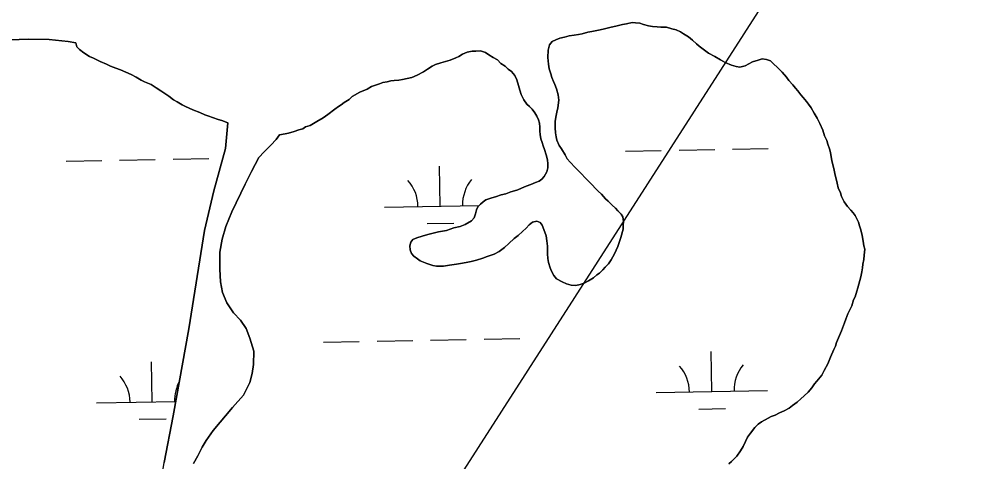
# Model space of a CAD drawing. Extents: x 3925854 to 3964121, y 224593 to 250589.
# Drawn here: x 3944344 to 3945197, y 233592 to 233989 of the extents above; entities that cross this region are included whole.
import ezdxf

# ---------------------------------------------------------------- set-up
doc = ezdxf.new("R2010")
doc.units = 0
for name, color, linetype in [('V-TOPO-SHOR', 7, 'Continuous'), ('V-UTIL-LINE', 7, 'Continuous'), ('V-WETL-SWMP', 7, 'Continuous')]:
    doc.layers.add(name, color=color, linetype=linetype)

msp = doc.modelspace()

# ---------------------------------------------------------------- linework, layer by layer
at = {"layer": 'V-TOPO-SHOR'}
for points in [[(3945084.268, 233825.459), (3945081.884, 233830.388), (3945080.877, 233833.551), (3945078.839, 233838.126), (3945077.846, 233842.336), (3945076.846, 233846.199), (3945076.189, 233849.357), (3945074.868, 233855.321), (3945073.211, 233862.339), (3945071.911, 233869.704), (3945070.903, 233872.866), (3945069.559, 233877.083), (3945068.556, 233880.593), (3945066.512, 233884.82), (3945065.179, 233889.735), (3945062.459, 233895.72), (3945060.075, 233900.649), (3945057.333, 233904.884), (3945054.599, 233909.818), (3945052.192, 233912.999), (3945050.476, 233915.471), (3945047.373, 233919.009), (3945045.307, 233921.486), (3945042.557, 233925.022), (3945040.488, 233927.498), (3945038.078, 233930.329), (3945034.631, 233934.222), (3945032.575, 233937.398), (3945028.432, 233941.652), (3945024.635, 233945.552), (3945020.489, 233949.455), (3945018.073, 233951.935), (3945014.587, 233953.031), (3945010.749, 233953.782), (3945006.882, 233952.435), (3945001.967, 233951.1), (3944998.797, 233949.392), (3944995.27, 233947.339), (3944990.709, 233946.35), (3944987.216, 233946.748), (3944983.038, 233948.202), (3944977.467, 233950.375), (3944973.303, 233952.879), (3944968.093, 233955.747), (3944962.537, 233958.968), (3944957.687, 233962.532), (3944954.222, 233965.026), (3944951.801, 233967.16), (3944947.994, 233970.359), (3944944.539, 233973.552), (3944940.023, 233976.061), (3944937.248, 233977.846), (3944933.425, 233979.647), (3944929.591, 233980.749), (3944924.711, 233982.213), (3944919.814, 233982.276), (3944916.316, 233982.323), (3944912.124, 233982.729), (3944908.636, 233983.474), (3944904.102, 233984.584), (3944900.966, 233985.676), (3944897.124, 233986.075), (3944893.98, 233986.469), (3944889.063, 233985.133), (3944885.207, 233984.484), (3944880.646, 233983.497), (3944873.977, 233981.836), (3944868.012, 233980.515), (3944863.801, 233979.522), (3944857.835, 233978.201), (3944854.329, 233977.547), (3944849.062, 233976.218), (3944845.906, 233975.561), (3944842.047, 233974.912), (3944837.49, 233974.273), (3944833.28, 233973.277), (3944829.069, 233972.284), (3944825.55, 233970.932), (3944822.38, 233969.224), (3944819.894, 233966.46), (3944818.78, 233961.575), (3944818.342, 233954.933), (3944818.962, 233948.978), (3944819.607, 233944.771), (3944820.947, 233940.204), (3944821.952, 233937.042), (3944823.306, 233933.528), (3944824.668, 233930.71), (3944826.015, 233926.843), (3944827.697, 233921.574), (3944828.33, 233916.667), (3944827.189, 233909.685), (3944826.437, 233905.847), (3944825.677, 233901.309), (3944824.928, 233897.471), (3944824.852, 233891.873), (3944825.143, 233887.321), (3944825.796, 233883.813), (3944826.454, 233880.657), (3944828.491, 233876.081), (3944830.55, 233872.905)], [(3944394.838, 233968.248), (3944388.075, 233969.22), (3944371.163, 233971.066), (3944352.612, 233971.459), (3944327.413, 233970.468)], [(3944531.382, 233896.463), (3944525.807, 233898.288), (3944522.674, 233899.377), (3944517.449, 233901.196), (3944514.316, 233902.288), (3944510.83, 233903.383), (3944506.31, 233905.544), (3944500.048, 233908.075), (3944493.439, 233910.963), (3944490.309, 233912.403), (3944485.8, 233915.262), (3944482.674, 233917.052), (3944478.519, 233920.257), (3944474.007, 233923.114), (3944471.232, 233924.902), (3944467.073, 233927.754), (3944462.563, 233930.613), (3944456.646, 233933.141), (3944453.519, 233934.582), (3944449.007, 233937.439), (3944444.487, 233939.598), (3944439.967, 233941.759), (3944435.099, 233943.921), (3944430.919, 233945.377), (3944426.045, 233947.192), (3944422.572, 233948.986), (3944416.657, 233951.513), (3944410.749, 233954.391), (3944407.269, 233955.837), (3944402.063, 233959.054), (3944398.258, 233962.253), (3944395.835, 233964.385), (3944394.838, 233968.248)], [(3944757.821, 233823.489), (3944760.299, 233825.555), (3944762.771, 233827.271), (3944768.041, 233828.953), (3944771.553, 233829.954), (3944776.472, 233831.64), (3944780.685, 233832.631), (3944785.254, 233834.321), (3944788.416, 233835.328), (3944791.578, 233836.336), (3944794.747, 233837.694), (3944798.967, 233839.387), (3944803.188, 233841.079), (3944807.409, 233842.775), (3944810.576, 233844.131), (3944813.047, 233845.849), (3944815.177, 233848.27), (3944817.334, 233852.437), (3944818.43, 233855.923), (3944818.475, 233859.421), (3944818.176, 233863.273), (3944816.832, 233867.49), (3944815.499, 233872.405), (3944814.141, 233875.571), (3944813.133, 233878.734), (3944812.126, 233881.896), (3944811.477, 233885.752), (3944811.169, 233888.906), (3944811.214, 233892.404), (3944810.911, 233895.906), (3944809.904, 233899.068), (3944808.548, 233902.234), (3944806.84, 233905.407), (3944804.434, 233908.587), (3944802.017, 233911.067), (3944799.596, 233913.199), (3944796.848, 233917.084), (3944794.46, 233921.664), (3944793.112, 233925.53), (3944792.119, 233929.741), (3944790.44, 233935.013), (3944788.742, 233938.883), (3944785.639, 233942.422), (3944782.868, 233944.558), (3944780.103, 233947.045), (3944776.288, 233949.543), (3944773.181, 233952.734), (3944769.362, 233954.884), (3944765.546, 233957.383), (3944762.425, 233959.523), (3944757.897, 233960.983), (3944753.694, 233960.688), (3944750.547, 233960.731), (3944745.986, 233959.742), (3944741.765, 233958.048), (3944738.588, 233955.99), (3944735.77, 233954.628), (3944730.847, 233952.597), (3944726.63, 233951.251), (3944722.417, 233950.258), (3944717.498, 233948.574), (3944714.682, 233947.213), (3944710.447, 233944.468), (3944706.916, 233942.068), (3944701.278, 233938.994), (3944696.352, 233936.958), (3944692.142, 233935.967), (3944687.933, 233935.322), (3944684.775, 233934.664), (3944680.575, 233934.369), (3944677.421, 233934.062), (3944674.259, 233933.055), (3944670.402, 233932.405), (3944667.24, 233931.398), (3944660.211, 233929.043), (3944656.33, 233926.644), (3944649.648, 233923.935), (3944642.947, 233919.825), (3944640.114, 233917.412), (3944635.531, 233914.676), (3944633.055, 233912.609), (3944630.583, 233910.891), (3944627.402, 233908.485), (3944621.041, 233903.672), (3944616.806, 233900.93), (3944611.164, 233897.505), (3944605.169, 233894.085), (3944600.955, 233892.744), (3944598.483, 233891.026), (3944594.97, 233890.022), (3944590.753, 233888.679), (3944585.834, 233886.995), (3944582.676, 233886.338), (3944577.769, 233885.703)], [(3944445.886, 233306.334), (3944454.348, 233333.615), (3944460.386, 233355.627), (3944463.822, 233381.649), (3944463.829, 233404.331), (3944463.396, 233482.837), (3944463.657, 233513.467), (3944468.496, 233556.407), (3944474.265, 233591.678), (3944482.33, 233633.397), (3944496.476, 233711.563), (3944510.457, 233799.744), (3944518.883, 233835.275), (3944529.109, 233873.431), (3944531.382, 233896.463)], [(3944577.769, 233885.703), (3944574.621, 233881.474), (3944569.839, 233876.235), (3944563.869, 233870.423), (3944559.089, 233865.331), (3944552.444, 233852.755), (3944546.84, 233841.194), (3944535.025, 233816.46), (3944529.401, 233803.279), (3944526.155, 233791.835), (3944524.236, 233780.372), (3944524.034, 233765.057), (3944524.767, 233753.707), (3944526.555, 233744.11), (3944530.555, 233734.78), (3944536.328, 233725.867), (3944542.72, 233719.301), (3944547.776, 233711.871), (3944551.196, 233703.283), (3944554.723, 233691.454), (3944554.416, 233679.381), (3944553.134, 233671.593), (3944550.965, 233663.521), (3944545.511, 233652.106), (3944535.642, 233640.895), (3944518.135, 233620.214), (3944511.834, 233611.314), (3944508.366, 233605.321), (3944504.289, 233597.717), (3944500.664, 233590.842)], [(3944830.55, 233872.905), (3944833.978, 233867.611), (3944835.68, 233864.09), (3944838.436, 233860.906), (3944842.924, 233856.298), (3944846.03, 233853.107), (3944848.445, 233850.627), (3944851.898, 233847.082), (3944854.315, 233844.602), (3944858.456, 233840.348), (3944860.872, 233837.868), (3944863.633, 233835.031), (3944866.396, 233832.197), (3944870.191, 233828.297), (3944872.611, 233826.165), (3944876.064, 233822.62), (3944879.175, 233819.782), (3944881.242, 233817.306), (3944884.002, 233814.469), (3944885.719, 233811.997), (3944886.364, 233807.791), (3944885.966, 233804.297), (3944885.919, 233800.799), (3944883.724, 233793.481), (3944882.628, 233789.998), (3944881.168, 233785.468), (3944878.282, 233778.859), (3944875.061, 233773.305), (3944872.915, 233769.833), (3944869.726, 233766.728), (3944867.594, 233764.308), (3944864.757, 233761.545), (3944862.285, 233759.829), (3944859.455, 233757.416), (3944854.872, 233754.68), (3944850.995, 233752.632), (3944847.478, 233751.278), (3944843.618, 233750.281), (3944839.424, 233750.686), (3944835.24, 233751.79), (3944831.066, 233753.597), (3944826.206, 233756.46), (3944823.793, 233759.29), (3944821.747, 233763.165), (3944820.39, 233766.331), (3944819.05, 233770.898), (3944818.403, 233774.755), (3944818.108, 233778.957), (3944818.149, 233782.107), (3944818.196, 233785.605), (3944817.561, 233790.51), (3944816.922, 233795.067), (3944814.897, 233800.69), (3944813.199, 233804.561), (3944811.483, 233807.033), (3944808.347, 233808.125), (3944804.487, 233807.127), (3944801.656, 233804.715), (3944798.82, 233801.954), (3944795.631, 233798.847), (3944791.736, 233795.4), (3944788.201, 233792.65), (3944783.245, 233788.167), (3944779.346, 233784.37), (3944774.752, 233780.931), (3944770.171, 233778.543), (3944763.846, 233776.528), (3944759.976, 233774.83), (3944754.356, 233773.155), (3944749.441, 233771.822), (3944745.234, 233771.177), (3944739.973, 233770.198), (3944736.465, 233769.544), (3944730.155, 233768.578), (3944724.893, 233767.599), (3944718.598, 233767.683), (3944715.108, 233768.428), (3944709.886, 233770.247), (3944703.967, 233772.424), (3944701.54, 233774.206), (3944698.077, 233776.7), (3944696.008, 233779.176), (3944695.003, 233782.338), (3944694.698, 233785.842), (3944695.443, 233789.33), (3944697.227, 233791.757), (3944700.741, 233793.109), (3944705.663, 233794.792), (3944710.578, 233796.127), (3944714.44, 233797.125), (3944720.404, 233798.446), (3944727.421, 233799.752), (3944734.097, 233802.114), (3944739.715, 233803.439), (3944744.284, 233805.126), (3944749.926, 233808.551), (3944752.408, 233810.965), (3944753.508, 233814.799), (3944754.256, 233818.289), (3944755.691, 233821.068), (3944757.821, 233823.489)], [(3944980.74, 233590.326), (3944983.218, 233592.392), (3944987.83, 233597.23), (3944991.041, 233602.084), (3944993.542, 233605.899), (3944995.7, 233610.419), (3944997.501, 233614.243), (3945000.001, 233618.06), (3945003.913, 233622.906), (3945007.104, 233626.01), (3945009.93, 233628.073), (3945015.922, 233631.493), (3945018.738, 233632.855), (3945022.257, 233634.206), (3945026.132, 233636.254), (3945030.353, 233637.948), (3945034.932, 233640.336), (3945037.762, 233642.749), (3945042.002, 233645.839), (3945045.188, 233648.598), (3945048.373, 233651.354), (3945051.918, 233654.805), (3945055.117, 233658.61), (3945057.611, 233662.078), (3945059.743, 233664.498), (3945064.016, 233670.038), (3945066.17, 233674.21), (3945069.396, 233680.112), (3945071.923, 233686.027), (3945074.815, 233692.986), (3945076.256, 233696.115), (3945077.348, 233699.251), (3945079.15, 233703.425), (3945081.684, 233709.69), (3945084.579, 233716.997), (3945085.669, 233720.132), (3945087.484, 233725.007), (3945089.638, 233729.174), (3945091.08, 233732.306), (3945092.548, 233737.532), (3945093.986, 233740.313), (3945095.448, 233745.192), (3945096.54, 233748.325), (3945097.281, 233751.465), (3945099.118, 233758.088), (3945099.878, 233762.626), (3945100.624, 233766.114), (3945101.021, 233769.608), (3945101.777, 233773.796), (3945102.178, 233777.64), (3945102.596, 233782.881), (3945101.938, 233786.039), (3945101.293, 233790.246), (3945100.31, 233795.157), (3945098.981, 233800.422), (3945097.977, 233803.934), (3945096.97, 233807.097), (3945095.612, 233810.265), (3945093.9, 233813.085), (3945092.184, 233815.557), (3945090.117, 233818.033), (3945087.01, 233821.224), (3945084.268, 233825.459)]]:
    msp.add_lwpolyline(points, dxfattribs=at)
at = {"layer": 'V-UTIL-LINE'}
msp.add_lwpolyline([(3951084.343, 243921.319), (3947981.77, 238738.296), (3948844.302, 237642.921), (3949260.796, 236134.673), (3945931.135, 235655.081), (3945509.058, 234777.685), (3942603.575, 230254.808)], dxfattribs=at)
at = {"layer": 'V-WETL-SWMP'}
for p, q in [((3944888.058, 233871.069), (3944920.053, 233871.651)), ((3944936.05, 233871.942), (3944968.045, 233872.523)), ((3944984.042, 233872.814), (3945016.037, 233873.396)), ((3944434.225, 233862.817), (3944466.22, 233863.399)), ((3944482.217, 233863.69), (3944514.212, 233864.271)), ((3944386.233, 233861.944), (3944418.227, 233862.526)), ((3944721.866, 233821.609), (3944721.211, 233857.603)), ((3944671.874, 233820.7), (3944756.725, 233822.243)), ((3944710.148, 233805.963), (3944734.144, 233806.399)), ((3944665.214, 233700.488), (3944697.209, 233701.07)), ((3944713.206, 233701.361), (3944745.201, 233701.943)), ((3944761.198, 233702.234), (3944793.193, 233702.816)), ((3944617.222, 233699.616), (3944649.217, 233700.198)), ((3944965.403, 233655.196), (3944964.749, 233691.191)), ((3944463.578, 233646.072), (3944462.924, 233682.066)), ((3944915.411, 233654.287), (3945015.395, 233656.105)), ((3944413.586, 233645.163), (3944484.694, 233646.456)), ((3944953.686, 233639.55), (3944977.682, 233639.986)), ((3944451.861, 233630.425), (3944475.857, 233630.861))]:
    msp.add_line(p, q, dxfattribs=at)
for points in [[(3944825.678, 233901.308), (3944826.438, 233905.846), (3944827.188, 233909.685), (3944828.33, 233916.667), (3944827.696, 233921.573), (3944826.016, 233926.843), (3944824.668, 233930.71), (3944823.306, 233933.527), (3944821.953, 233937.043), (3944820.946, 233940.205), (3944819.607, 233944.771), (3944818.963, 233948.978), (3944818.342, 233954.934), (3944818.78, 233961.575), (3944819.894, 233966.459), (3944822.38, 233969.225), (3944825.551, 233970.932), (3944829.068, 233972.285), (3944833.279, 233973.278), (3944837.491, 233974.272), (3944842.048, 233974.911), (3944845.905, 233975.56), (3944849.062, 233976.218), (3944854.328, 233977.548), (3944857.835, 233978.201), (3944863.8, 233979.521), (3944868.011, 233980.515), (3944873.977, 233981.835), (3944880.646, 233983.496), (3944885.207, 233984.485), (3944889.064, 233985.134), (3944893.98, 233986.468), (3944897.124, 233986.076), (3944900.967, 233985.676), (3944904.101, 233984.584), (3944908.635, 233983.475), (3944912.123, 233982.729), (3944916.316, 233982.323), (3944919.814, 233982.277), (3944924.711, 233982.212), (3944929.59, 233980.748), (3944933.424, 233979.647), (3944937.248, 233977.847), (3944940.024, 233976.061), (3944944.539, 233973.552), (3944947.995, 233970.358), (3944951.801, 233967.159), (3944954.222, 233965.027), (3944957.687, 233962.532), (3944962.538, 233958.969), (3944968.093, 233955.747), (3944973.303, 233952.879), (3944977.468, 233950.375), (3944983.037, 233948.202), (3944987.216, 233946.747), (3944990.709, 233946.351), (3944995.271, 233947.34), (3944998.796, 233949.392), (3945001.968, 233951.1), (3945006.883, 233952.434), (3945010.75, 233953.782), (3945014.588, 233953.031), (3945018.072, 233951.936), (3945020.489, 233949.455), (3945024.635, 233945.551), (3945028.432, 233941.652), (3945032.574, 233937.399), (3945034.631, 233934.223), (3945038.078, 233930.329), (3945040.489, 233927.498), (3945042.556, 233925.022), (3945045.308, 233921.486), (3945047.374, 233919.01), (3945050.476, 233915.47), (3945052.192, 233912.999), (3945054.599, 233909.818), (3945057.333, 233904.884), (3945060.075, 233900.649), (3945062.459, 233895.719), (3945065.178, 233889.736), (3945066.513, 233884.82), (3945068.556, 233880.594), (3945069.559, 233877.083), (3945070.902, 233872.866), (3945071.91, 233869.704), (3945073.212, 233862.34), (3945074.868, 233855.321), (3945076.188, 233849.356), (3945076.846, 233846.198), (3945077.845, 233842.336), (3945078.838, 233838.125), (3945080.877, 233833.55), (3945081.885, 233830.388), (3945084.268, 233825.458), (3945087.011, 233821.223), (3945090.117, 233818.033), (3945092.184, 233815.557), (3945093.9, 233813.085), (3945095.612, 233810.264), (3945096.97, 233807.097), (3945097.977, 233803.935)], [(3944327.414, 233970.467), (3944352.611, 233971.458), (3944371.163, 233971.065), (3944388.076, 233969.22), (3944394.838, 233968.247), (3944395.836, 233964.385), (3944398.257, 233962.254), (3944402.063, 233959.054), (3944407.268, 233955.837), (3944410.748, 233954.391), (3944416.657, 233951.514), (3944422.571, 233948.986), (3944426.046, 233947.191), (3944430.92, 233945.377), (3944435.099, 233943.922), (3944439.968, 233941.759), (3944444.488, 233939.599), (3944449.008, 233937.44), (3944453.518, 233934.582), (3944456.647, 233933.141), (3944462.562, 233930.613), (3944467.072, 233927.755), (3944471.232, 233924.901), (3944474.007, 233923.114), (3944478.518, 233920.256), (3944482.674, 233917.052), (3944485.799, 233915.261), (3944490.309, 233912.402), (3944493.439, 233910.962), (3944500.048, 233908.075), (3944506.311, 233905.543), (3944510.831, 233903.384), (3944514.315, 233902.288), (3944517.449, 233901.197), (3944522.673, 233899.378), (3944525.807, 233898.287), (3944531.381, 233896.464), (3944529.108, 233873.431), (3944518.882, 233835.274), (3944510.457, 233799.744), (3944496.475, 233711.563), (3944482.331, 233633.398), (3944474.266, 233591.678)], [(3944577.77, 233885.703), (3944582.676, 233886.338), (3944585.834, 233886.995), (3944590.754, 233888.679), (3944594.97, 233890.023), (3944598.482, 233891.026), (3944600.954, 233892.743), (3944605.17, 233894.086), (3944611.163, 233897.505), (3944616.806, 233900.929), (3944621.041, 233903.672), (3944627.402, 233908.485), (3944630.583, 233910.892), (3944633.055, 233912.609), (3944635.531, 233914.675), (3944640.115, 233917.413), (3944642.946, 233919.825), (3944649.648, 233923.934), (3944656.331, 233926.644), (3944660.212, 233929.042), (3944667.24, 233931.398), (3944670.402, 233932.405), (3944674.259, 233933.054), (3944677.421, 233934.062), (3944680.574, 233934.37), (3944684.776, 233934.664), (3944687.934, 233935.322), (3944692.141, 233935.966), (3944696.352, 233936.959), (3944701.277, 233938.993), (3944706.916, 233942.067), (3944710.446, 233944.469), (3944714.681, 233947.212), (3944717.498, 233948.574), (3944722.418, 233950.258), (3944726.63, 233951.252), (3944730.846, 233952.596), (3944735.771, 233954.629), (3944738.588, 233955.991), (3944741.764, 233958.049), (3944745.985, 233959.742), (3944750.546, 233960.731), (3944753.694, 233960.689), (3944757.896, 233960.983), (3944762.425, 233959.524), (3944765.546, 233957.383), (3944769.361, 233954.884), (3944773.181, 233952.734), (3944776.287, 233949.544), (3944780.103, 233947.044), (3944782.869, 233944.559), (3944785.639, 233942.423), (3944788.741, 233938.883), (3944790.439, 233935.012), (3944792.118, 233929.742), (3944793.112, 233925.53), (3944794.46, 233921.664), (3944796.848, 233917.084), (3944799.596, 233913.199), (3944802.017, 233911.068), (3944804.433, 233908.587), (3944806.84, 233905.406), (3944808.547, 233902.235), (3944809.904, 233899.068), (3944810.912, 233895.906), (3944811.215, 233892.403), (3944811.169, 233888.905), (3944811.477, 233885.753), (3944812.126, 233881.896), (3944813.133, 233878.733), (3944814.141, 233875.571), (3944815.498, 233872.405), (3944816.833, 233867.489), (3944818.176, 233863.273), (3944818.475, 233859.42), (3944818.429, 233855.922), (3944817.333, 233852.438), (3944815.178, 233848.269), (3944813.047, 233845.848), (3944810.575, 233844.131), (3944807.409, 233842.774), (3944803.188, 233841.08), (3944798.967, 233839.387), (3944794.746, 233837.694), (3944791.579, 233836.336), (3944788.417, 233835.329), (3944785.255, 233834.321), (3944780.685, 233832.632), (3944776.473, 233831.639), (3944771.553, 233829.955), (3944768.041, 233828.952), (3944762.771, 233827.272), (3944760.299, 233825.556), (3944757.822, 233823.489), (3944755.691, 233821.069), (3944754.255, 233818.289), (3944753.509, 233814.8), (3944752.409, 233810.966), (3944749.927, 233808.55), (3944744.284, 233805.126), (3944739.714, 233803.438)], [(3944739.714, 233803.438), (3944734.098, 233802.113), (3944727.42, 233799.752), (3944720.405, 233798.446), (3944714.44, 233797.125), (3944710.578, 233796.127), (3944705.663, 233794.793), (3944700.742, 233793.109), (3944697.226, 233791.756), (3944695.444, 233789.33), (3944694.698, 233785.842), (3944695.002, 233782.339), (3944696.009, 233779.177), (3944698.076, 233776.701), (3944701.541, 233774.206), (3944703.967, 233772.424), (3944709.885, 233770.246), (3944715.109, 233768.428), (3944718.598, 233767.682), (3944724.894, 233767.598), (3944730.155, 233768.578), (3944736.465, 233769.544), (3944739.973, 233770.197), (3944745.234, 233771.177), (3944749.44, 233771.821), (3944754.356, 233773.155), (3944759.976, 233774.83), (3944763.847, 233776.528), (3944770.171, 233778.543), (3944774.751, 233780.932), (3944779.345, 233784.369), (3944783.244, 233788.166), (3944788.201, 233792.649), (3944791.736, 233795.401), (3944795.631, 233798.848), (3944798.82, 233801.954), (3944801.656, 233804.715), (3944804.487, 233807.127), (3944808.348, 233808.125), (3944811.483, 233807.034), (3944813.199, 233804.562), (3944814.897, 233800.691), (3944816.922, 233795.067), (3944817.561, 233790.51), (3944818.196, 233785.604), (3944818.149, 233782.106), (3944818.108, 233778.957), (3944818.402, 233774.755), (3944819.05, 233770.898), (3944820.389, 233766.332), (3944821.747, 233763.165), (3944823.794, 233759.29), (3944826.206, 233756.459), (3944831.066, 233753.596), (3944835.24, 233751.791), (3944839.424, 233750.686), (3944843.617, 233750.28), (3944847.479, 233751.279), (3944850.995, 233752.632), (3944854.871, 233754.679), (3944859.455, 233757.417), (3944862.286, 233759.829), (3944864.758, 233761.545), (3944867.594, 233764.307), (3944869.725, 233766.728), (3944872.915, 233769.834), (3944875.06, 233773.304), (3944878.282, 233778.859), (3944881.169, 233785.468), (3944882.628, 233789.997), (3944883.724, 233793.481), (3944885.92, 233800.799), (3944885.967, 233804.297), (3944886.363, 233807.79), (3944885.719, 233811.997), (3944884.002, 233814.469), (3944881.241, 233817.305), (3944879.175, 233819.781), (3944876.064, 233822.621), (3944872.612, 233826.165), (3944870.191, 233828.297), (3944866.395, 233832.196), (3944863.633, 233835.031), (3944860.872, 233837.867), (3944858.456, 233840.348), (3944854.314, 233844.601), (3944851.898, 233847.082), (3944848.446, 233850.626), (3944846.03, 233853.107), (3944842.924, 233856.297), (3944838.437, 233860.905), (3944835.68, 233864.09), (3944833.977, 233867.611), (3944830.549, 233872.905), (3944828.492, 233876.081), (3944826.453, 233880.656), (3944825.796, 233883.813), (3944825.142, 233887.321), (3944824.853, 233891.873), (3944824.927, 233897.47), (3944825.678, 233901.308)], [(3944500.663, 233590.843), (3944504.289, 233597.717), (3944508.366, 233605.321), (3944511.833, 233611.314), (3944518.136, 233620.214), (3944535.642, 233640.896), (3944545.511, 233652.105), (3944550.965, 233663.521), (3944553.134, 233671.592), (3944554.415, 233679.381), (3944554.723, 233691.454), (3944551.197, 233703.283), (3944547.777, 233711.87), (3944542.72, 233719.301), (3944536.327, 233725.866), (3944530.554, 233734.78), (3944526.554, 233744.111), (3944524.767, 233753.708), (3944524.034, 233765.058), (3944524.237, 233780.372), (3944526.156, 233791.835), (3944529.401, 233803.279), (3944535.025, 233816.46), (3944546.84, 233841.193), (3944552.443, 233852.754), (3944559.09, 233865.332), (3944563.87, 233870.423), (3944569.839, 233876.235), (3944574.621, 233881.474), (3944577.77, 233885.703)], [(3945097.977, 233803.935), (3945098.98, 233800.423), (3945100.31, 233795.157), (3945101.294, 233790.246), (3945101.938, 233786.039), (3945102.596, 233782.882), (3945102.177, 233777.64), (3945101.776, 233773.796), (3945101.021, 233769.608), (3945100.624, 233766.115), (3945099.878, 233762.626), (3945099.119, 233758.088), (3945097.281, 233751.465), (3945096.54, 233748.326), (3945095.449, 233745.192), (3945093.985, 233740.313), (3945092.549, 233737.533), (3945091.08, 233732.305), (3945089.639, 233729.175), (3945087.484, 233725.006), (3945085.67, 233720.132), (3945084.579, 233716.997), (3945081.683, 233709.689), (3945079.151, 233703.425), (3945077.347, 233699.25), (3945076.256, 233696.116), (3945074.815, 233692.986), (3945071.923, 233686.027), (3945069.396, 233680.113), (3945066.169, 233674.209), (3945064.015, 233670.039), (3945059.743, 233664.498), (3945057.611, 233662.077), (3945055.117, 233658.611), (3945051.917, 233654.805), (3945048.373, 233651.354), (3945045.188, 233648.597), (3945042.002, 233645.84), (3945037.763, 233642.748), (3945034.932, 233640.336), (3945030.352, 233637.948), (3945026.132, 233636.255), (3945022.256, 233634.207), (3945018.739, 233632.854), (3945015.922, 233631.492), (3945009.929, 233628.073), (3945007.103, 233626.011), (3945003.913, 233622.905), (3945000.001, 233618.059), (3944997.501, 233614.243), (3944995.701, 233610.419), (3944993.542, 233605.899), (3944991.042, 233602.084), (3944987.829, 233597.229), (3944983.217, 233592.392), (3944980.74, 233590.325)]]:
    msp.add_lwpolyline(points, dxfattribs=at)
for centre, start, end in [((3944666.623, 233821.08), 0.269879, 41.813537), ((3944777.091, 233823.088), 140.269876, 181.813534), ((3944910.161, 233654.667), 0.269879, 41.813537), ((3945020.628, 233656.676), 140.269876, 181.813534), ((3944408.336, 233645.542), 0.269879, 41.813537), ((3944518.803, 233647.551), 150.961264, 181.813534)]:
    msp.add_arc(centre, 35.246, start, end, dxfattribs=at)

doc.saveas('drawing.dxf')
